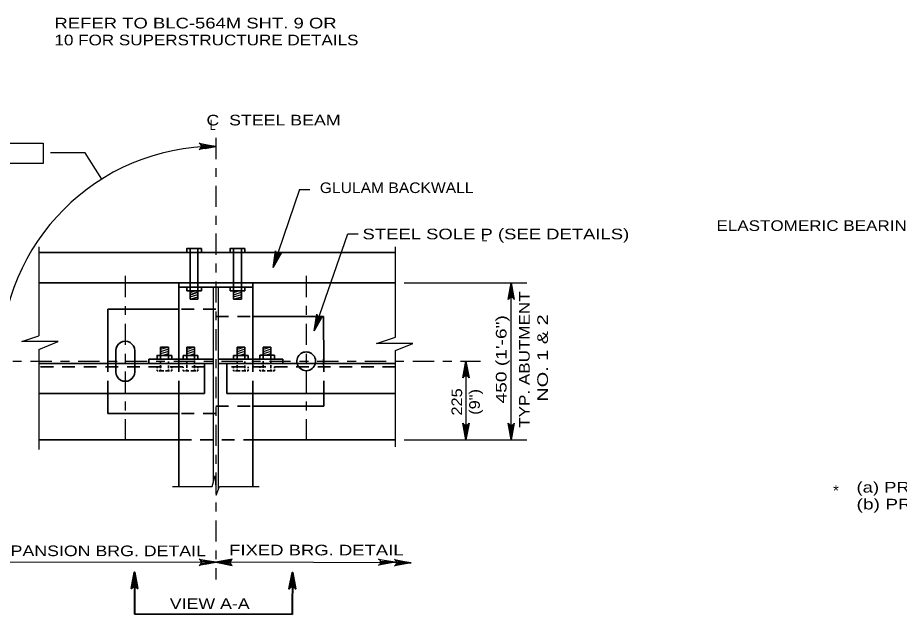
# Model space of a CAD drawing. Extents: x -11 to 79, y -154 to 0.
# Drawn here: x 4.04 to 14, y -148.85 to -142.11 of the extents above; entities that cross this region are included whole.
import ezdxf
from ezdxf.enums import TextEntityAlignment as Align

# ---------------------------------------------------------------- set-up
doc = ezdxf.new("R2010")
doc.units = 0
doc.header["$LTSCALE"] = 0.048
doc.linetypes.add('DOT_DASHED', pattern=[7.7, 5, -1.2, 0.3, -1.2])
doc.linetypes.add('MEDIUM_DASHED', pattern=[4.5, 3, -1.5])
for name, color, linetype, lineweight in [('3', 7, 'Continuous', 25), ('4', 7, 'Continuous', 25), ('5', 7, 'Continuous', 25), ('8', 7, 'Continuous', 35)]:
    doc.layers.add(name, color=color, linetype=linetype, lineweight=lineweight)

msp = doc.modelspace()

# ---------------------------------------------------------------- hatches: boundary and pattern name
at = {"layer": '4'}
for points in [[(6.92675, -144.93358), (6.97475, -144.82308), (6.95583, -144.81667)], [(9.59658, -145.22508), (9.636, -145.22508), (9.61633, -145.107)], [(7.44825, -145.5445), (7.411, -145.53175), (7.39158, -145.64992)], [(9.08517, -146.111), (9.12458, -146.111), (9.10492, -145.99292)], [(9.08517, -146.76067), (9.12458, -146.76067), (9.10492, -146.87875)], [(9.59658, -146.76067), (9.636, -146.76067), (9.61633, -146.87875)], [(6.15833, -148.24392), (6.15833, -148.28392), (6.27833, -148.264)], [(6.39833, -148.24408), (6.39833, -148.28408), (6.27833, -148.264)]]:
    msp.add_hatch(color=256, dxfattribs=at).paths.add_polyline_path(points)
at = {"layer": '5'}
msp.add_hatch(color=256, dxfattribs=at).paths.add_polyline_path([(6.1575, -143.54858), (6.15875, -143.58858), (6.27808, -143.56492)])

# ---------------------------------------------------------------- linework, layer by layer
at = {"layer": '3', "linetype": 'DOT_DASHED'}
for p, q in [((6.27808, -143.46967), (6.27833, -148.45783)), ((5.25592, -145.02825), (5.256, -146.9575)), ((7.30042, -145.02817), (7.3005, -146.95742))]:
    msp.add_line(p, q, dxfattribs=at)
at = {"layer": '3'}
for p, q in [((4.27817, -144.698), (4.27817, -145.70392)), ((8.30717, -145.7195), (8.30717, -144.698)), ((6.25, -145.15425), (6.25017, -147.36025)), ((6.30625, -145.15425), (6.30642, -147.44117)), ((4.08758, -145.76925), (4.27817, -145.70392)), ((8.09283, -145.79292), (8.30717, -145.7195)), ((4.49842, -145.76925), (4.08758, -145.76925)), ((4.27817, -145.85875), (4.49842, -145.76925)), ((8.50367, -145.79292), (8.09283, -145.79292)), ((8.30717, -145.87275), (8.50367, -145.79292)), ((4.27817, -145.85875), (4.27817, -146.98775)), ((8.30717, -146.96017), (8.30717, -145.87275))]:
    msp.add_line(p, q, dxfattribs=at)
at = {"layer": '3', "lineweight": 35}
for p, q in [((4.27817, -144.7625), (8.30717, -144.7625)), ((4.27817, -145.107), (8.30717, -145.107)), ((5.85942, -145.107), (5.85942, -145.96933)), ((6.69692, -145.107), (6.69692, -145.96933)), ((5.85942, -145.15425), (6.69692, -145.15425)), ((5.05908, -145.40233), (5.85942, -145.40233)), ((5.05908, -145.40233), (5.05917, -146.0165)), ((6.69692, -145.487), (7.49725, -145.487)), ((7.49725, -145.487), (7.49733, -146.0165)), ((5.14958, -146.0165), (5.14975, -145.87258)), ((5.36233, -145.87283), (5.36217, -146.0165)), ((4.27817, -146.0165), (6.25008, -146.0165)), ((5.14942, -146.11275), (5.14958, -146.0165)), ((5.36217, -146.0165), (5.362, -146.113)), ((5.52175, -145.96933), (6.25008, -145.96933)), ((5.52175, -145.96933), (5.52175, -146.0165)), ((6.15167, -146.0165), (6.15167, -146.35508)), ((6.30633, -145.96933), (7.03467, -145.96933)), ((6.30633, -146.0165), (8.30717, -146.0165)), ((7.03467, -145.96933), (7.03467, -146.0165)), ((5.05917, -146.35508), (5.05917, -146.5835)), ((5.8595, -146.35508), (5.8595, -147.40608)), ((6.697, -146.35508), (6.697, -147.40825)), ((7.49733, -146.35508), (7.49733, -146.49883)), ((6.697, -146.49883), (7.49733, -146.49883)), ((5.05917, -146.5835), (5.8595, -146.5835)), ((4.27817, -146.87875), (5.8595, -146.87875)), ((6.697, -146.87875), (8.30717, -146.87875))]:
    msp.add_line(p, q, dxfattribs=at)
for centre, start, end in [((5.25601, -145.87267), 359.92588, 179.92588), ((7.30039, -145.99304), 347.24027, 192.75973), ((7.30039, -145.99275), 192.91948, 347.08052), ((5.2557, -146.11285), 179.92587, 359.92588)]:
    msp.add_arc(centre, 0.1063, start, end, dxfattribs=at)
at = {"layer": '4'}
for p, q in [((2.66775, -143.52817), (4.32867, -143.52817)), ((4.32867, -143.52817), (4.32867, -143.75883)), ((4.80133, -143.6385), (4.41258, -143.6385)), ((4.98967, -143.93508), (4.80133, -143.6385)), ((6.92675, -144.93358), (7.22683, -144.04883)), ((7.22167, -144.05292), (7.33983, -144.05292)), ((8.40833, -145.107), (9.7935, -145.107)), ((9.61633, -146.87875), (9.61633, -145.107)), ((9.10492, -145.99292), (9.10492, -146.87875)), ((8.40833, -146.87875), (9.7935, -146.87875)), ((8.50608, -146.87875), (9.13733, -146.87875)), ((8.50608, -146.87875), (9.03, -146.87875)), ((8.91833, -146.87875), (8.9875, -146.87875)), ((9.08725, -146.87875), (9.28208, -146.87875)), ((5.78792, -147.40617), (6.23675, -147.40575)), ((6.284, -147.50633), (6.3185, -147.40592)), ((6.3185, -147.40592), (6.76892, -147.40875)), ((6.24767, -148.26392), (3.47033, -148.26558)), ((8.48542, -148.26833), (6.27833, -148.264))]:
    msp.add_line(p, q, dxfattribs=at)
at = {"layer": '4', "linetype": 'DOT_DASHED'}
msp.add_line((3.64408, -145.99292), (9.27092, -145.99292), dxfattribs=at)
at = {"layer": '4', "lineweight": 40}
for p, q in [((5.35933, -148.3745), (5.35908, -148.84833)), ((7.1435, -148.37733), (7.14317, -148.85192)), ((7.14317, -148.85192), (5.35908, -148.84833))]:
    msp.add_line(p, q, dxfattribs=at)
at = {"layer": '4'}
for points in [[(4.32867, -143.75883), (2.66775, -143.75883), (2.66775, -143.52817)], [(6.27808, -143.56492), (6.09167, -143.59992), (6.106, -143.58992), (6.11342, -143.57742), (6.11558, -143.56492), (6.11342, -143.55242), (6.106, -143.53992), (6.09167, -143.53), (6.27808, -143.56492), (6.106, -143.53992), (6.11342, -143.55242), (6.27808, -143.56492), (6.11558, -143.56492), (6.11342, -143.57742), (6.27808, -143.56492), (6.106, -143.58992)], [(7.39117, -145.64975), (7.76933, -144.5515), (7.8875, -144.5515)], [(6.92675, -144.93358), (6.9535, -144.74583), (6.95833, -144.76258), (6.96783, -144.77367), (6.97892, -144.77967), (6.9915, -144.78167), (7.00567, -144.77867), (7.01975, -144.76825), (6.92675, -144.93358), (7.00567, -144.77867), (6.9915, -144.78167), (6.92675, -144.93358), (6.97892, -144.77967), (6.96783, -144.77367), (6.92675, -144.93358), (6.95833, -144.76258)], [(9.61633, -145.107), (9.65125, -145.29342), (9.64133, -145.27908), (9.62883, -145.27167), (9.61633, -145.2695), (9.60383, -145.27167), (9.59133, -145.27908), (9.58142, -145.29342), (9.61633, -145.107), (9.59133, -145.27908), (9.60383, -145.27167), (9.61633, -145.107), (9.61633, -145.2695), (9.62883, -145.27167), (9.61633, -145.107), (9.64133, -145.27908)], [(7.39117, -145.64975), (7.41883, -145.46208), (7.42358, -145.47892), (7.43292, -145.49), (7.44408, -145.49608), (7.45658, -145.49817), (7.47083, -145.49525), (7.48492, -145.48483), (7.39117, -145.64975), (7.47083, -145.49525), (7.45658, -145.49817), (7.39117, -145.64975), (7.44408, -145.49608), (7.43292, -145.49), (7.39117, -145.64975), (7.42358, -145.47892)], [(9.10492, -145.99292), (9.13983, -146.17933), (9.12992, -146.165), (9.11742, -146.15758), (9.10492, -146.15542), (9.09242, -146.15758), (9.07992, -146.165), (9.07, -146.17933), (9.10492, -145.99292), (9.07992, -146.165), (9.09242, -146.15758), (9.10492, -145.99292), (9.10492, -146.15542), (9.11742, -146.15758), (9.10492, -145.99292), (9.12992, -146.165)], [(9.10492, -146.87875), (9.07, -146.69233), (9.07992, -146.70667), (9.09242, -146.71408), (9.10492, -146.71625), (9.11742, -146.71408), (9.12992, -146.70667), (9.13983, -146.69233), (9.10492, -146.87875), (9.12992, -146.70667), (9.11742, -146.71408), (9.10492, -146.87875), (9.10492, -146.71625), (9.09242, -146.71408), (9.10492, -146.87875), (9.07992, -146.70667)], [(9.61633, -146.87875), (9.58142, -146.69233), (9.59133, -146.70667), (9.60383, -146.71408), (9.61633, -146.71625), (9.62883, -146.71408), (9.64133, -146.70667), (9.65125, -146.69233), (9.61633, -146.87875), (9.64133, -146.70667), (9.62883, -146.71408), (9.61633, -146.87875), (9.61633, -146.71625), (9.60383, -146.71408), (9.61633, -146.87875), (9.59133, -146.70667)], [(6.23675, -147.40575), (6.27217, -147.28542), (6.284, -147.50633)], [(6.27833, -148.264), (6.09192, -148.29892), (6.10625, -148.289), (6.11367, -148.2765), (6.11583, -148.264), (6.11367, -148.2515), (6.10625, -148.239), (6.09192, -148.22908), (6.27833, -148.264), (6.10625, -148.239), (6.11367, -148.2515), (6.27833, -148.264), (6.11583, -148.264), (6.11367, -148.2765), (6.27833, -148.264), (6.10625, -148.289)], [(6.27833, -148.264), (6.46475, -148.29892), (6.45033, -148.289), (6.443, -148.2765), (6.44083, -148.264), (6.443, -148.2515), (6.45033, -148.239), (6.46475, -148.22908), (6.27833, -148.264), (6.45033, -148.239), (6.443, -148.2515), (6.27833, -148.264), (6.44083, -148.264), (6.443, -148.2765), (6.27833, -148.264), (6.45033, -148.289)], [(8.30358, -148.26283), (8.11708, -148.29742), (8.1315, -148.2875), (8.13892, -148.275), (8.14108, -148.2625), (8.139, -148.25), (8.13158, -148.2375), (8.11725, -148.2275), (8.30358, -148.26283), (8.13158, -148.2375), (8.139, -148.25), (8.30358, -148.26283), (8.14108, -148.2625), (8.13892, -148.275), (8.30358, -148.26283), (8.1315, -148.2875)], [(8.48542, -148.26833), (8.29892, -148.30292), (8.31333, -148.293), (8.32075, -148.2805), (8.32292, -148.268), (8.32083, -148.2555), (8.31342, -148.243), (8.29908, -148.233), (8.48542, -148.26833), (8.31342, -148.243), (8.32083, -148.2555), (8.48542, -148.26833), (8.32292, -148.268), (8.32075, -148.2805), (8.48542, -148.26833), (8.31333, -148.293)]]:
    msp.add_lwpolyline(points, dxfattribs=at)
for points in [[(6.92675, -144.93358), (6.97475, -144.82308), (6.95583, -144.81667)], [(9.59658, -145.22508), (9.636, -145.22508), (9.61633, -145.107)], [(7.44825, -145.5445), (7.411, -145.53175), (7.39158, -145.64992)], [(9.08517, -146.111), (9.12458, -146.111), (9.10492, -145.99292)], [(9.08517, -146.76067), (9.12458, -146.76067), (9.10492, -146.87875)], [(9.59658, -146.76067), (9.636, -146.76067), (9.61633, -146.87875)], [(6.15833, -148.24392), (6.15833, -148.28392), (6.27833, -148.264)], [(6.39833, -148.24408), (6.39833, -148.28408), (6.27833, -148.264)]]:
    msp.add_lwpolyline(points, close=True, dxfattribs=at)
at = {"layer": '4', "lineweight": 40}
for points in [[(5.35933, -148.3745), (5.39417, -148.56092), (5.38425, -148.54658), (5.37175, -148.53917), (5.35925, -148.537), (5.34675, -148.53917), (5.33425, -148.5465), (5.32425, -148.56092), (5.35933, -148.3745), (5.33425, -148.5465), (5.34675, -148.53917), (5.35933, -148.3745), (5.35925, -148.537), (5.37175, -148.53917), (5.35933, -148.3745), (5.38425, -148.54658)], [(7.1435, -148.37733), (7.17833, -148.56375), (7.16842, -148.54942), (7.15592, -148.542), (7.14342, -148.53983), (7.13092, -148.542), (7.11842, -148.54933), (7.10842, -148.56375), (7.1435, -148.37733), (7.11842, -148.54933), (7.13092, -148.542), (7.1435, -148.37733), (7.14342, -148.53983), (7.15592, -148.542), (7.1435, -148.37733), (7.16842, -148.54942)]]:
    msp.add_lwpolyline(points, dxfattribs=at)
at = {"layer": '5'}
msp.add_lwpolyline([(6.1575, -143.54858), (6.15875, -143.58858), (6.27808, -143.56492)], close=True, dxfattribs=at)
msp.add_arc((6.27818, -145.9929), 2.42798, 90.00281, 180, dxfattribs=at)
at = {"layer": '8'}
for p, q in [((5.98892, -144.71875), (5.98892, -144.76242)), ((6.07633, -144.71875), (6.07633, -144.76242)), ((6.11583, -144.71875), (6.11583, -144.76242)), ((6.48, -144.71875), (6.48, -144.76242)), ((6.56742, -144.71875), (6.56742, -144.76242)), ((6.60692, -144.71875), (6.60692, -144.76242)), ((5.98892, -144.7625), (5.98892, -145.15425)), ((6.07633, -144.7625), (6.07633, -145.15425)), ((6.48, -144.7625), (6.48, -145.15425)), ((6.56742, -144.7625), (6.56742, -145.15425)), ((5.94942, -145.15425), (5.94942, -145.19792)), ((6.11583, -145.19792), (5.94942, -145.19792)), ((5.98892, -145.15425), (5.98892, -145.29067)), ((5.98892, -145.24108), (6.07633, -145.21317)), ((6.11583, -145.15425), (6.11583, -145.19792)), ((6.4405, -145.15425), (6.4405, -145.19792)), ((6.60692, -145.19792), (6.4405, -145.19792)), ((6.48, -145.15425), (6.48, -145.29067)), ((6.56742, -145.15425), (6.56742, -145.29067)), ((6.60692, -145.15425), (6.60692, -145.19792)), ((6.56742, -145.29067), (6.48, -145.29067)), ((5.65517, -145.96933), (5.65517, -145.83283)), ((5.65517, -145.83283), (5.74258, -145.83283)), ((5.74258, -145.96933), (5.74258, -145.83283)), ((5.95042, -145.83283), (6.03783, -145.83283)), ((5.95042, -145.96925), (5.95042, -145.83283)), ((6.03783, -145.96925), (6.03783, -145.83283)), ((6.5185, -145.83283), (6.60592, -145.83283)), ((6.5185, -145.96925), (6.5185, -145.83283)), ((6.60592, -145.96925), (6.60592, -145.83283)), ((6.81383, -145.96925), (6.81383, -145.83283)), ((6.81383, -145.83283), (6.90117, -145.83283)), ((6.90117, -145.96925), (6.90117, -145.83283)), ((5.74258, -145.90725), (5.685, -145.92558)), ((5.78208, -145.96933), (5.78208, -145.92558)), ((5.911, -145.92558), (6.07733, -145.92558)), ((5.911, -145.96925), (5.911, -145.92558)), ((6.07733, -145.96925), (6.07733, -145.92558)), ((6.479, -145.92558), (6.64542, -145.92558)), ((6.479, -145.96925), (6.479, -145.92558)), ((6.64542, -145.96925), (6.64542, -145.92558)), ((6.77433, -145.96925), (6.77433, -145.9255)), ((6.77433, -145.9255), (6.94067, -145.9255)), ((6.94067, -145.96925), (6.94067, -145.9255)), ((5.65517, -146.02425), (5.65517, -145.99333)), ((5.65517, -146.06933), (5.65517, -146.0365)), ((5.7425, -146.02425), (5.7425, -145.99392)), ((5.7425, -146.07017), (5.7425, -146.04058)), ((5.9505, -146.02008), (5.9505, -145.99167)), ((5.9505, -146.0685), (5.9505, -146.03408)), ((6.03783, -146.01358), (6.03783, -145.98292)), ((6.03783, -146.071), (6.03783, -146.0365)), ((6.40475, -146.0165), (6.40475, -146.35508)), ((6.5185, -146.02425), (6.5185, -145.99333)), ((6.5185, -146.06933), (6.5185, -146.0365)), ((6.60583, -146.02425), (6.60583, -145.99392)), ((6.60583, -146.07017), (6.60583, -146.04058)), ((6.81383, -146.02008), (6.81383, -145.99167)), ((6.81383, -146.0685), (6.81383, -146.03408)), ((6.90117, -146.01358), (6.90117, -145.98292)), ((6.90117, -146.071), (6.90117, -146.0365)), ((5.61567, -146.06933), (5.61567, -146.05558)), ((5.61567, -146.09925), (5.61567, -146.08775)), ((5.61567, -146.09925), (5.62767, -146.09925)), ((5.63858, -146.09925), (5.68958, -146.09925)), ((5.65517, -146.09925), (5.65517, -146.08692)), ((5.71, -146.09925), (5.75575, -146.09925)), ((5.7425, -146.09925), (5.7425, -146.08517)), ((5.76908, -146.09925), (5.782, -146.09925)), ((5.782, -146.07017), (5.782, -146.05558)), ((5.782, -146.09925), (5.782, -146.08692)), ((5.911, -146.0685), (5.911, -146.05592)), ((5.911, -146.09958), (5.911, -146.08775)), ((5.911, -146.09958), (5.92392, -146.09958)), ((5.93567, -146.09958), (5.9735, -146.09958)), ((5.9505, -146.09958), (5.9505, -146.08608)), ((5.99592, -146.09958), (6.05108, -146.09958)), ((6.03783, -146.09958), (6.03783, -146.08692)), ((6.06367, -146.09958), (6.07733, -146.09958)), ((6.07733, -146.071), (6.07733, -146.05592)), ((6.07733, -146.09958), (6.07733, -146.08608)), ((6.479, -146.06933), (6.479, -146.05558)), ((6.479, -146.09925), (6.479, -146.08775)), ((6.479, -146.09925), (6.491, -146.09925)), ((6.50192, -146.09925), (6.55292, -146.09925)), ((6.5185, -146.09925), (6.5185, -146.08692)), ((6.57333, -146.09925), (6.61908, -146.09925)), ((6.60583, -146.09925), (6.60583, -146.08517)), ((6.63242, -146.09925), (6.64533, -146.09925)), ((6.64533, -146.07017), (6.64533, -146.05558)), ((6.64533, -146.09925), (6.64533, -146.08692)), ((6.77433, -146.0685), (6.77433, -146.05592)), ((6.77433, -146.09958), (6.77433, -146.08775)), ((6.77433, -146.09958), (6.78725, -146.09958)), ((6.799, -146.09958), (6.83683, -146.09958)), ((6.81383, -146.09958), (6.81383, -146.08608)), ((6.85925, -146.09958), (6.91442, -146.09958)), ((6.90117, -146.09958), (6.90117, -146.08692)), ((6.927, -146.09958), (6.94067, -146.09958)), ((6.94067, -146.071), (6.94067, -146.05592)), ((6.94067, -146.09958), (6.94067, -146.08608)), ((6.15167, -146.35508), (4.27817, -146.35508)), ((8.30717, -146.35508), (6.40475, -146.35508))]:
    msp.add_line(p, q, dxfattribs=at)
at = {"layer": '8', "lineweight": 25}
for p, q in [((5.98892, -145.21633), (6.04658, -145.19792)), ((5.98892, -145.26592), (6.07633, -145.238)), ((6.48, -145.21633), (6.53758, -145.19792)), ((6.48, -145.24108), (6.56742, -145.21317)), ((6.48, -145.26592), (6.56742, -145.238)), ((5.98892, -145.29067), (6.07633, -145.26275)), ((6.48, -145.29067), (6.56742, -145.26275)), ((5.74258, -145.83283), (5.65517, -145.86075)), ((6.03783, -145.83283), (5.95042, -145.86075)), ((6.60592, -145.83283), (6.5185, -145.86067)), ((6.90117, -145.83283), (6.81383, -145.86067)), ((5.74258, -145.85767), (5.65517, -145.8855)), ((5.74258, -145.88242), (5.65517, -145.91033)), ((6.03783, -145.85767), (5.95042, -145.8855)), ((6.03783, -145.88242), (5.95042, -145.91033)), ((6.03783, -145.90717), (5.98025, -145.92558)), ((6.60592, -145.85758), (6.5185, -145.8855)), ((6.60592, -145.88242), (6.5185, -145.91025)), ((6.60592, -145.90717), (6.54833, -145.92558)), ((6.90117, -145.85758), (6.81383, -145.8855)), ((6.90117, -145.88233), (6.81383, -145.91025)), ((6.90117, -145.90717), (6.84358, -145.9255))]:
    msp.add_line(p, q, dxfattribs=at)
at = {"layer": '8', "linetype": 'MEDIUM_DASHED'}
for p, q in [((6.27817, -145.40233), (5.85942, -145.40233)), ((6.27817, -145.487), (6.69692, -145.487)), ((5.05908, -145.96967), (5.05917, -146.35542)), ((5.85942, -145.96933), (5.8595, -146.35508)), ((6.69692, -145.96933), (6.697, -146.35508)), ((7.49725, -145.96917), (7.49733, -146.35492)), ((6.15167, -146.05592), (4.27817, -146.05592)), ((8.30717, -146.05592), (6.40475, -146.05592)), ((6.27825, -146.49883), (6.697, -146.49883)), ((6.27825, -146.5835), (5.8595, -146.5835)), ((5.8595, -146.87875), (6.697, -146.87875))]:
    msp.add_line(p, q, dxfattribs=at)
at = {"layer": '8'}
for points in [[(6.11583, -144.71875), (5.94942, -144.71875), (5.94942, -144.76242)], [(6.60692, -144.71875), (6.4405, -144.71875), (6.4405, -144.76242)], [(6.07633, -145.15425), (6.07633, -145.29067), (5.98892, -145.29067)], [(5.61567, -145.96933), (5.61567, -145.92558), (5.78208, -145.92558)]]:
    msp.add_lwpolyline(points, dxfattribs=at)

# ---------------------------------------------------------------- texts
at = {"layer": '4'}
for s, width, p in [('REFER TO BLC-564M SHT. 9 OR', 1.3, (4.45583, -142.23217)), ('10 FOR SUPERSTRUCTURE DETAILS', 1.2, (4.45583, -142.42333)), ('C  STEEL BEAM', 1.25, (6.17292, -143.32817)), ('L', 0.75, (6.21042, -143.38158)), ('GLULAM BACKWALL', 1.1, (7.45375, -144.09225)), ('STEEL SOLE P (SEE DETAILS)', 1.3, (7.93558, -144.615)), ('L', 0.75, (9.27842, -144.63925)), ('*', 1.05, (13.25258, -147.51267)), ('(a) PROVIDE FLATNESS TOLERANCE IN ACCORDANCE WITH PUB. 408, SECTION 1105.03(p)', 1.3, (13.51767, -147.47525)), ('(b) PROVIDE SOLE PLATE IN ACCORDANCE WITH DM-4, D14.7.6.3.8dP', 1.35, (13.51767, -147.6665))]:
    msp.add_text(s, height=0.12, dxfattribs=dict(at, width=width)).set_placement(p)
at = {"layer": '4', "width": 1.2}
msp.add_text('ELASTOMERIC BEARING PAD', height=0.12, dxfattribs=at).set_placement((14.68492, -144.52008), align=Align.RIGHT)
at = {"layer": '4'}
for s, rotation, width, p in [('TYP. ABUTMENT', 90, 1.2, (9.825, -145.97329)), ('450 (1\'-6")', 90, 1.35, (9.56308, -145.97054)), ('NO. 1 & 2', 90, 1.4, (10.031, -145.95583)), ('225', 90, 1.15, (9.06167, -146.45192)), ('(9")', 90, 1.15, (9.26167, -146.45188)), ('EXPANSION BRG. DETAIL', 359.964, 1.25, (4.92988, -148.19435)), ('FIXED BRG. DETAIL', 359.964, 1.3, (7.41467, -148.18545)), ('VIEW A-A', 359.964, 1.25, (6.20988, -148.79095))]:
    msp.add_text(s, height=0.12, rotation=rotation, dxfattribs=dict(at, width=width)).set_placement(p, align=Align.CENTER)

doc.saveas('drawing.dxf')
